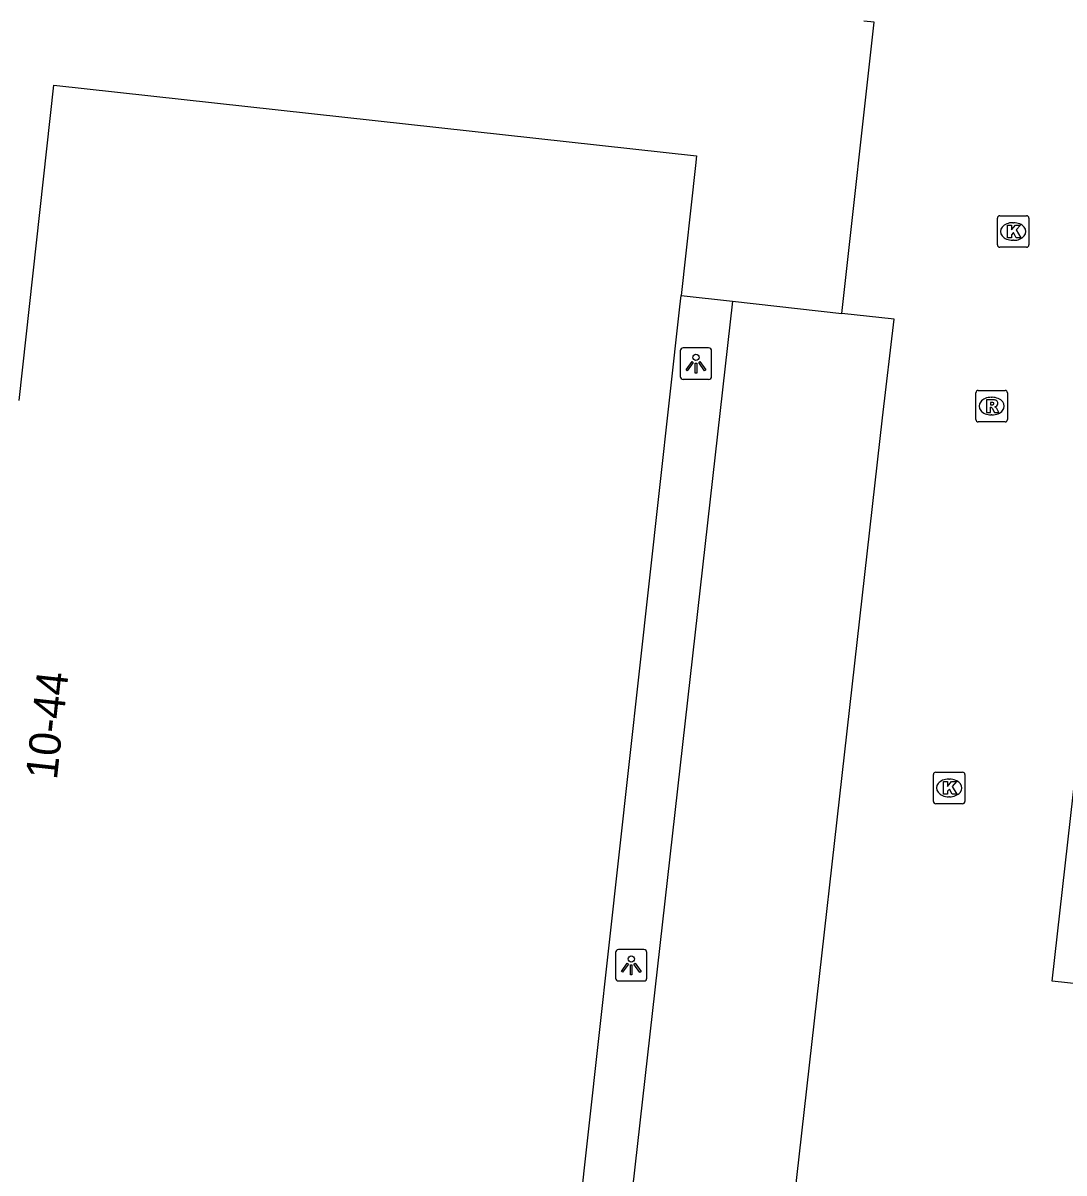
# Model space of a CAD drawing. Extents: x 162026 to 163499, y 387297 to 388169.
# Drawn here: x 162386.47 to 162419.53, y 387569.33 to 387605.84 of the extents above; entities that cross this region are included whole.
import ezdxf

# ---------------------------------------------------------------- set-up
doc = ezdxf.new("R2010")
doc.units = 0
for name, color, linetype in [('IMGEO_Kolk', 7, 'Continuous'), ('IMGEO_Lichtpunt', 7, 'Continuous'), ('IMGEO_Pand', 7, 'Continuous'), ('IMGEO_Pand_nummerreeks', 7, 'Continuous'), ('IMGEO_Rijbaan_lokaal_open', 7, 'Continuous'), ('IMGEO_Rioolput', 7, 'Continuous'), ('IMGEO_Voetpad_open', 7, 'Continuous')]:
    doc.layers.add(name, color=color, linetype=linetype)

msp = doc.modelspace()

# ---------------------------------------------------------------- linework, layer by layer
at = {"layer": 'IMGEO_Kolk'}
for p, q in [((162417.492, 387599.722), (162418.344, 387599.722)), ((162417.417, 387598.796), (162417.417, 387599.648)), ((162417.905, 387599.502), (162417.93, 387599.502)), ((162418.418, 387599.648), (162418.418, 387598.796)), ((162418.344, 387598.722), (162417.492, 387598.722)), ((162417.928, 387598.942), (162417.903, 387598.942)), ((162415.383, 387581.13), (162415.383, 387581.982)), ((162415.458, 387582.056), (162416.31, 387582.056)), ((162415.871, 387581.836), (162415.896, 387581.836)), ((162416.384, 387581.982), (162416.384, 387581.13)), ((162416.31, 387581.056), (162415.458, 387581.056)), ((162415.894, 387581.276), (162415.869, 387581.276))]:
    msp.add_line(p, q, dxfattribs=at)
for points in [[(162417.492, 387599.722), (162418.344, 387599.722)], [(162417.417, 387598.796), (162417.417, 387599.648)], [(162417.738, 387599.422), (162417.861, 387599.422), (162417.861, 387599.271), (162417.991, 387599.422), (162418.155, 387599.422), (162418.009, 387599.271), (162418.162, 387599.022), (162418.01, 387599.022), (162417.925, 387599.186), (162417.861, 387599.119), (162417.861, 387599.022), (162417.738, 387599.022), (162417.738, 387599.422)], [(162418.418, 387599.648), (162418.418, 387598.796)], [(162418.344, 387598.722), (162417.492, 387598.722)], [(162415.383, 387581.13), (162415.383, 387581.982)], [(162415.458, 387582.056), (162416.31, 387582.056)], [(162416.384, 387581.982), (162416.384, 387581.13)], [(162415.704, 387581.756), (162415.827, 387581.756), (162415.827, 387581.605), (162415.957, 387581.756), (162416.121, 387581.756), (162415.975, 387581.605), (162416.128, 387581.356), (162415.976, 387581.356), (162415.891, 387581.52), (162415.827, 387581.453), (162415.827, 387581.356), (162415.704, 387581.356), (162415.704, 387581.756)], [(162416.31, 387581.056), (162415.458, 387581.056)]]:
    msp.add_lwpolyline(points, dxfattribs=at)
for centre, start, end in [((162417.494, 387599.646), 91.552, 178.448), ((162417.494, 387599.646), 91.552, 178.448), ((162418.342, 387599.646), 1.552, 88.448), ((162418.342, 387599.646), 1.552, 88.448), ((162417.494, 387598.798), 181.552, 268.448), ((162417.494, 387598.798), 181.552, 268.448), ((162418.342, 387598.798), 271.552, 358.448), ((162418.342, 387598.798), 271.552, 358.448), ((162415.46, 387581.98), 91.552, 178.448), ((162415.46, 387581.98), 91.552, 178.448), ((162416.308, 387581.98), 1.552, 88.448), ((162416.308, 387581.98), 1.552, 88.448), ((162415.46, 387581.132), 181.552, 268.448), ((162415.46, 387581.132), 181.552, 268.448), ((162416.308, 387581.132), 271.552, 358.448), ((162416.308, 387581.132), 271.552, 358.448)]:
    msp.add_arc(centre, 0.0765, start, end, dxfattribs=at)
for centre, major_axis, ratio, start_param, end_param in [((162417.904, 387599.222), (-0.387, 0.002), 0.722429, 4.712389, 7.853982), ((162417.929, 387599.222), (-0.39, 0.002), 0.717154, 1.570796, 4.712389), ((162415.87, 387581.556), (-0.387, 0.002), 0.722429, 4.712389, 7.853982), ((162415.895, 387581.556), (-0.39, 0.002), 0.717154, 1.570796, 4.712389)]:
    msp.add_ellipse(centre, major_axis=major_axis, ratio=ratio, start_param=start_param, end_param=end_param, dxfattribs=at)
at = {"layer": 'IMGEO_Lichtpunt'}
for p, q in [((162407.343, 387595.43), (162407.343, 387594.623)), ((162407.343, 387595.43), (162407.343, 387594.623)), ((162408.245, 387595.525), (162407.437, 387595.525)), ((162408.245, 387595.525), (162407.437, 387595.525)), ((162408.339, 387594.623), (162408.339, 387595.43)), ((162408.339, 387594.623), (162408.339, 387595.43)), ((162407.437, 387594.529), (162408.245, 387594.529)), ((162407.437, 387594.529), (162408.245, 387594.529)), ((162405.287, 387576.329), (162405.287, 387575.522)), ((162405.287, 387576.329), (162405.287, 387575.522)), ((162406.189, 387576.424), (162405.381, 387576.424)), ((162406.189, 387576.424), (162405.381, 387576.424)), ((162406.283, 387575.522), (162406.283, 387576.329)), ((162406.283, 387575.522), (162406.283, 387576.329)), ((162405.381, 387575.428), (162406.189, 387575.428)), ((162405.381, 387575.428), (162406.189, 387575.428))]:
    msp.add_line(p, q, dxfattribs=at)
for points in [[(162407.717, 387595.094), (162407.756, 387595.066), (162407.568, 387594.804), (162407.53, 387594.831), (162407.717, 387595.094)], [(162407.819, 387595.046), (162407.866, 387595.046), (162407.866, 387594.724), (162407.819, 387594.724), (162407.819, 387595.046)], [(162407.929, 387595.066), (162407.967, 387595.093), (162408.154, 387594.831), (162408.115, 387594.803), (162407.929, 387595.066)], [(162405.661, 387575.993), (162405.7, 387575.965), (162405.512, 387575.703), (162405.474, 387575.73), (162405.661, 387575.993)], [(162405.763, 387575.945), (162405.81, 387575.945), (162405.81, 387575.623), (162405.763, 387575.623), (162405.763, 387575.945)], [(162405.873, 387575.965), (162405.911, 387575.992), (162406.098, 387575.73), (162406.059, 387575.702), (162405.873, 387575.965)]]:
    msp.add_lwpolyline(points, dxfattribs=at)
for centre in [(162407.842, 387595.228), (162405.786, 387576.127)]:
    msp.add_circle(centre, 0.0994, dxfattribs=at)
for centre, start, end in [((162407.437, 387595.43), 90, 180), ((162407.437, 387595.43), 90, 180), ((162408.245, 387595.43), 0, 90), ((162408.245, 387595.43), 0, 90), ((162407.437, 387594.623), 180, 270), ((162407.437, 387594.623), 180, 270), ((162408.245, 387594.623), 270, 0), ((162408.245, 387594.623), 270, 360), ((162405.381, 387576.329), 90, 180), ((162405.381, 387576.329), 90, 180), ((162406.189, 387576.329), 0, 90), ((162406.189, 387576.329), 0, 90), ((162405.381, 387575.522), 180, 270), ((162405.381, 387575.522), 180, 270), ((162406.189, 387575.522), 270, 0), ((162406.189, 387575.522), 270, 360)]:
    msp.add_arc(centre, 0.0946, start, end, dxfattribs=at)
at = {"layer": 'IMGEO_Pand'}
for points in [[(162412.477, 387596.624), (162413.501, 387605.868), (162413.174, 387605.904)], [(162386.349, 387593.854), (162387.447, 387603.869), (162407.859, 387601.627), (162407.825, 387601.316), (162407.369, 387597.19)], [(162403.476, 387562.035), (162407.329, 387596.833), (162407.369, 387597.19)], [(162407.369, 387597.19), (162409, 387597.009)], [(162409, 387597.009), (162412.477, 387596.624)]]:
    msp.add_lwpolyline(points, dxfattribs=at)
at = {"layer": 'IMGEO_Rijbaan_lokaal_open'}
for points in [[(162423.74, 387574.925), (162419.156, 387575.425), (162421.813, 387598.994), (162465.032, 387594.144)], [(162410.328, 387562.808), (162413.766, 387593.309), (162414.14, 387596.44), (162412.477, 387596.624)]]:
    msp.add_lwpolyline(points, dxfattribs=at)
at = {"layer": 'IMGEO_Rioolput'}
for p, q in [((162416.734, 387593.252), (162416.734, 387594.104)), ((162416.809, 387594.178), (162417.661, 387594.178)), ((162417.222, 387593.958), (162417.247, 387593.958)), ((162417.735, 387594.104), (162417.735, 387593.252)), ((162417.661, 387593.178), (162416.809, 387593.178)), ((162417.245, 387593.398), (162417.22, 387593.398))]:
    msp.add_line(p, q, dxfattribs=at)
for points in [[(162416.734, 387593.252), (162416.734, 387594.104)], [(162416.809, 387594.178), (162417.661, 387594.178)], [(162417.323, 387593.876), (162417.071, 387593.878), (162417.071, 387593.478)], [(162417.735, 387594.104), (162417.735, 387593.252)], [(162417.071, 387593.478), (162417.195, 387593.478), (162417.195, 387593.64), (162417.206, 387593.64)], [(162417.249, 387593.797), (162417.195, 387593.797), (162417.195, 387593.716)], [(162417.195, 387593.716), (162417.247, 387593.716)], [(162417.253, 387593.611), (162417.324, 387593.478), (162417.464, 387593.478), (162417.399, 387593.604)], [(162417.661, 387593.178), (162416.809, 387593.178)]]:
    msp.add_lwpolyline(points, dxfattribs=at)
for centre, radius, start, end in [((162416.811, 387594.102), 0.0765, 91.552, 178.448), ((162416.811, 387594.102), 0.0765, 91.552, 178.448), ((162417.322, 387593.766), 0.109, 350.3612, 89.416), ((162417.659, 387594.102), 0.0765, 1.552, 88.448), ((162417.659, 387594.102), 0.0765, 1.552, 88.448), ((162417.205, 387593.587), 0.0533, 26.0293, 88.6989), ((162417.231, 387593.905), 0.19, 274.7715, 282.9687), ((162417.255, 387593.701), 0.0964, 77.0061, 93.1865), ((162417.269, 387593.758), 0.0378, 276.6634, 79.6772), ((162417.32, 387593.766), 0.112, 277.5842, 350.9817), ((162417.304, 387593.551), 0.108, 29.5134, 73.7905), ((162416.811, 387593.254), 0.0765, 181.552, 268.448), ((162416.811, 387593.254), 0.0765, 181.552, 268.448), ((162417.659, 387593.254), 0.0765, 271.552, 358.448), ((162417.659, 387593.254), 0.0765, 271.552, 358.448)]:
    msp.add_arc(centre, radius, start, end, dxfattribs=at)
for centre, major_axis, ratio, start_param, end_param in [((162417.221, 387593.678), (-0.387, 0.002), 0.722429, 4.712389, 7.853982), ((162417.246, 387593.678), (-0.39, 0.002), 0.717154, 1.570796, 4.712389)]:
    msp.add_ellipse(centre, major_axis=major_axis, ratio=ratio, start_param=start_param, end_param=end_param, dxfattribs=at)
at = {"layer": 'IMGEO_Voetpad_open'}
msp.add_lwpolyline([(162409, 387597.009), (162405.425, 387565.293)], dxfattribs=at)

# ---------------------------------------------------------------- texts
at = {"layer": 'IMGEO_Pand_nummerreeks'}
msp.add_text('10-44', height=1, rotation=83.7435, dxfattribs=at).set_placement((162387.543, 387581.794))

doc.saveas('drawing.dxf')
